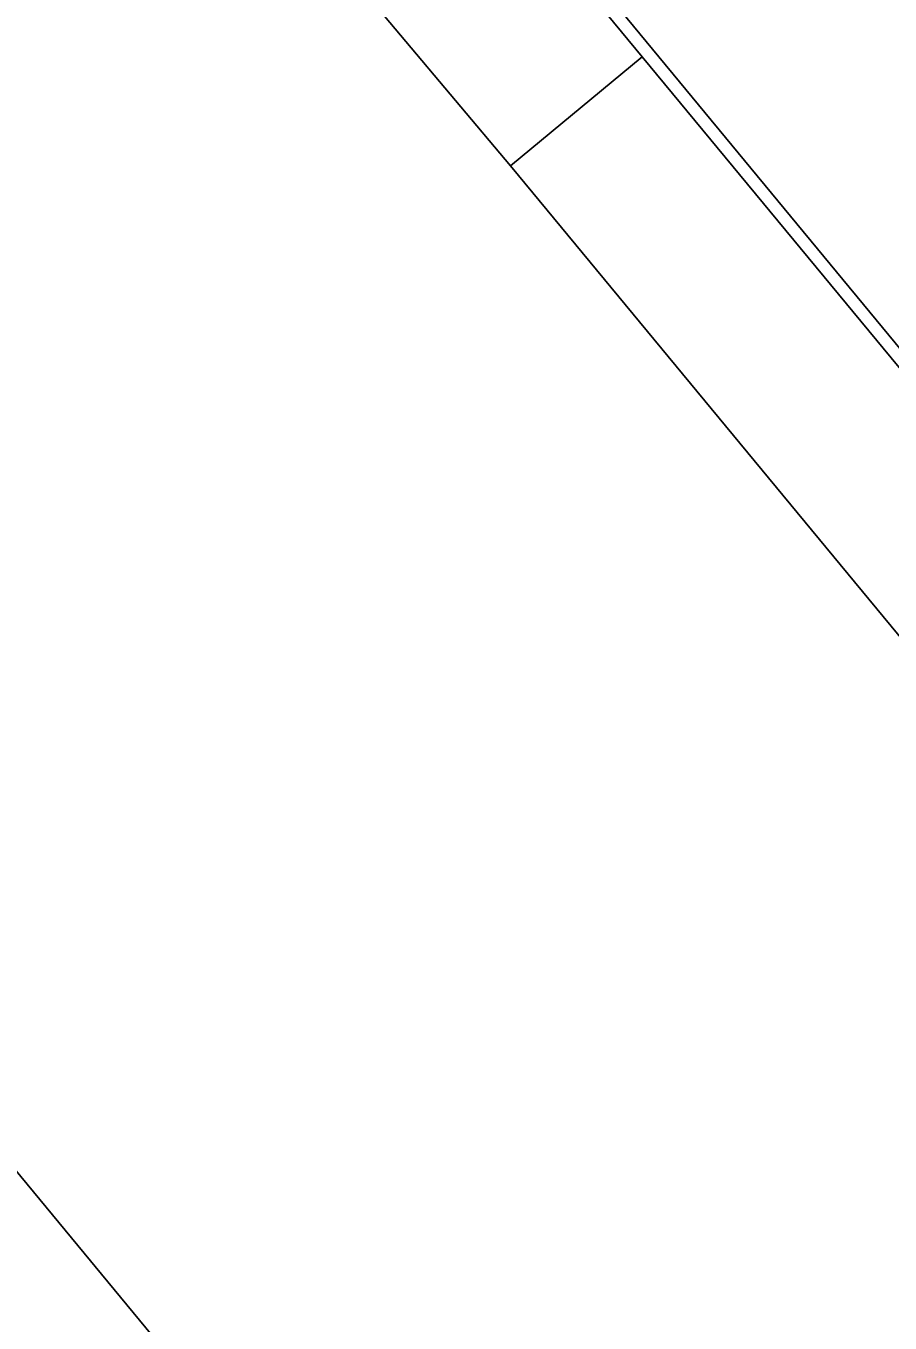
# Model space of a CAD drawing. Extents: x -600391 to -599491, y -1160176 to -1159402.
# Drawn here: x -599728.74 to -599712.4, y -1159865.56 to -1159841.02 of the extents above; entities that cross this region are included whole.
import ezdxf

# ---------------------------------------------------------------- set-up
doc = ezdxf.new("R2010")
doc.units = 0
doc.layers.add('Level 61', color=7, linetype='Continuous')
doc.layers.add('Level 62', color=7, linetype='Continuous')

msp = doc.modelspace()

# ---------------------------------------------------------------- linework, layer by layer
at = {"layer": 'Level 61'}
for points in [[(-599717.09, -1159841.61), (-599725.31, -1159831.66)], [(-599725.31, -1159831.66), (-599717.09, -1159841.61)], [(-599724.96, -1159831.69), (-599699.49, -1159862.52)], [(-599699.49, -1159862.52), (-599724.96, -1159831.69)], [(-599727.9, -1159833.78), (-599719.58, -1159843.67)], [(-599719.58, -1159843.67), (-599727.9, -1159833.78)], [(-599717.09, -1159841.61), (-599719.58, -1159843.67)], [(-599719.58, -1159843.67), (-599717.09, -1159841.61)], [(-599699.67, -1159862.67), (-599717.09, -1159841.61)], [(-599717.09, -1159841.61), (-599699.67, -1159862.67)], [(-599719.58, -1159843.67), (-599702.08, -1159864.84)], [(-599702.08, -1159864.84), (-599719.58, -1159843.67)], [(-599703.97, -1159892.9), (-599742.7, -1159846.01)]]:
    msp.add_lwpolyline(points, dxfattribs=at)
at = {"layer": 'Level 62'}
for points in [[(-599718.36, -1159826.2), (-599718.55, -1159826.36), (-599724.96, -1159831.69), (-599699.49, -1159862.52), (-599699.67, -1159862.67), (-599717.09, -1159841.61), (-599725.31, -1159831.66), (-599718.52, -1159826.01), (-599718.46, -1159826.09), (-599718.36, -1159826.2)], [(-599681.78, -1159880.47), (-599681.99, -1159880.38), (-599682.38, -1159881.24), (-599682.18, -1159881.33), (-599682.4, -1159881.81), (-599684.19, -1159881), (-599699.37, -1159862.64), (-599699.56, -1159862.8), (-599699.61, -1159862.75), (-599699.67, -1159862.67), (-599699.49, -1159862.52), (-599724.96, -1159831.69), (-599718.55, -1159826.36), (-599679.6, -1159873.49), (-599678.76, -1159873.88), (-599681.78, -1159880.47)], [(-599719.58, -1159843.67), (-599727.9, -1159833.78), (-599727.8, -1159833.7), (-599725.31, -1159831.66), (-599717.09, -1159841.61), (-599719.58, -1159843.67)], [(-599733.08, -1159838.06), (-599727.9, -1159833.78), (-599719.58, -1159843.67), (-599702.08, -1159864.84), (-599701.37, -1159865.69), (-599700.35, -1159866.93), (-599699.88, -1159867.5), (-599698.84, -1159868.75), (-599698.37, -1159869.32), (-599697.32, -1159870.58), (-599696.87, -1159871.13), (-599695.83, -1159872.39), (-599695.36, -1159872.95), (-599694.33, -1159874.19), (-599693.86, -1159874.77), (-599692.84, -1159876), (-599692.35, -1159876.58), (-599691.33, -1159877.82), (-599690.85, -1159878.39)], [(-599702.08, -1159864.84), (-599719.58, -1159843.67), (-599717.09, -1159841.61), (-599699.67, -1159862.67), (-599699.61, -1159862.75), (-599700.31, -1159863.33), (-599702.08, -1159864.84)], [(-599690.85, -1159878.39), (-599689.83, -1159879.63), (-599689.35, -1159880.21), (-599689.06, -1159880.56), (-599703.97, -1159892.9), (-599742.7, -1159846.01)]]:
    msp.add_lwpolyline(points, dxfattribs=at)

doc.saveas('drawing.dxf')
